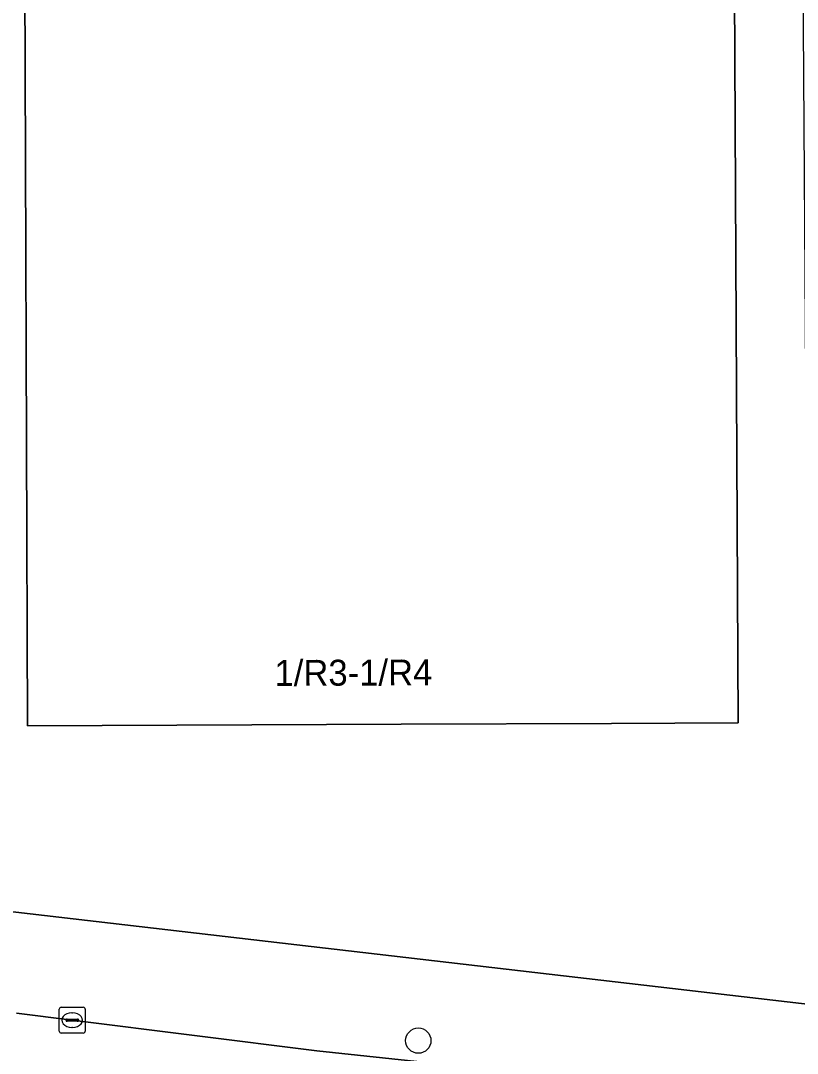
# Model space of a CAD drawing. Extents: x 161241 to 161758, y 384138 to 384885.
# Drawn here: x 161335.23 to 161365.22, y 384665.48 to 384705.35 of the extents above; entities that cross this region are included whole.
import ezdxf

# ---------------------------------------------------------------- set-up
doc = ezdxf.new("R2010")
doc.units = 0
for name, color, linetype in [('IMGEO_Boom', 7, 'Continuous'), ('IMGEO_Erf', 7, 'Continuous'), ('IMGEO_Kolk', 7, 'Continuous'), ('IMGEO_Pand', 7, 'Continuous'), ('IMGEO_Pand_nummerreeks', 7, 'Continuous'), ('IMGEO_Rijbaan_lokaal_gesloten', 7, 'Continuous'), ('IMGEO_Voetpad_open', 7, 'Continuous')]:
    doc.layers.add(name, color=color, linetype=linetype)

msp = doc.modelspace()

# ---------------------------------------------------------------- linework, layer by layer
at = {"layer": 'IMGEO_Boom'}
msp.add_circle((161350.585, 384665.971), 0.489, dxfattribs=at)
at = {"layer": 'IMGEO_Erf'}
for points in [[(161362.789, 384709.056), (161362.941, 384678.236), (161358.051, 384678.216), (161349.923, 384678.184), (161335.494, 384678.126), (161335.415, 384699.945), (161335.39, 384706.897)], [(161316.855, 384673.118), (161322.964, 384672.434), (161333.364, 384671.12), (161370.695, 384666.781), (161365.653, 384676.407), (161365.45, 384707.05), (161368.349, 384707.05), (161368.469, 384676.934), (161372.997, 384668.848), (161373.854, 384666.414), (161376.893, 384666.064), (161377.488, 384665.995), (161390.698, 384664.458)]]:
    msp.add_lwpolyline(points, dxfattribs=at)
at = {"layer": 'IMGEO_Kolk'}
for p, q in [((161336.794, 384667.262), (161337.646, 384667.262)), ((161336.719, 384666.336), (161336.719, 384667.188)), ((161337.207, 384667.042), (161337.232, 384667.042)), ((161337.72, 384667.188), (161337.72, 384666.336)), ((161336.978, 384666.756), (161336.978, 384666.768)), ((161337.416, 384666.719), (161337.018, 384666.719)), ((161337.021, 384666.805), (161337.419, 384666.805)), ((161337.23, 384666.482), (161337.205, 384666.482)), ((161337.462, 384666.768), (161337.462, 384666.756)), ((161337.646, 384666.262), (161336.794, 384666.262))]:
    msp.add_line(p, q, dxfattribs=at)
for points in [[(161336.794, 384667.262), (161337.646, 384667.262)], [(161336.719, 384666.336), (161336.719, 384667.188)], [(161337.72, 384667.188), (161337.72, 384666.336)], [(161337.646, 384666.262), (161336.794, 384666.262)]]:
    msp.add_lwpolyline(points, dxfattribs=at)
for centre, radius, start, end in [((161336.796, 384667.186), 0.0765, 91.552, 178.448), ((161336.796, 384667.186), 0.0765, 91.552, 178.448), ((161337.644, 384667.186), 0.0765, 1.552, 88.448), ((161337.644, 384667.186), 0.0765, 1.552, 88.448), ((161337.018, 384666.765), 0.0403, 85.8775, 175.7526), ((161337.015, 384666.755), 0.0366, 178.938, 274.7102), ((161337.419, 384666.762), 0.043, 264.8664, 352.4533), ((161337.423, 384666.767), 0.0386, 1.7309, 96.639), ((161336.796, 384666.338), 0.0765, 181.552, 268.448), ((161336.796, 384666.338), 0.0765, 181.552, 268.448), ((161337.644, 384666.338), 0.0765, 271.552, 358.448), ((161337.644, 384666.338), 0.0765, 271.552, 358.448)]:
    msp.add_arc(centre, radius, start, end, dxfattribs=at)
for centre, major_axis, ratio, start_param, end_param in [((161337.206, 384666.762), (-0.387, 0.002), 0.722429, 4.712389, 7.853982), ((161337.231, 384666.762), (-0.39, 0.002), 0.717154, 1.570796, 4.712389)]:
    msp.add_ellipse(centre, major_axis=major_axis, ratio=ratio, start_param=start_param, end_param=end_param, dxfattribs=at)
at = {"layer": 'IMGEO_Pand'}
msp.add_lwpolyline([(161335.39, 384706.897), (161335.415, 384699.945), (161335.494, 384678.126), (161349.923, 384678.184), (161358.051, 384678.216), (161362.941, 384678.236), (161362.789, 384709.056)], dxfattribs=at)
at = {"layer": 'IMGEO_Rijbaan_lokaal_gesloten'}
msp.add_lwpolyline([(161394.627, 384660.053), (161393.279, 384660.21), (161385.812, 384661.078), (161378.041, 384661.982), (161371.462, 384662.748), (161352.098, 384665), (161346.668, 384665.574), (161337.22, 384666.762), (161335.063, 384667.031)], dxfattribs=at)
at = {"layer": 'IMGEO_Voetpad_open'}
msp.add_lwpolyline([(161335.063, 384667.031), (161337.22, 384666.762), (161346.668, 384665.574), (161352.098, 384665), (161371.462, 384662.748), (161378.041, 384661.982), (161385.812, 384661.078), (161390.698, 384664.458), (161377.488, 384665.995), (161376.893, 384666.064), (161373.854, 384666.414), (161372.409, 384666.581), (161371.982, 384666.631), (161370.695, 384666.781), (161333.364, 384671.12)], dxfattribs=at)

# ---------------------------------------------------------------- texts
at = {"layer": 'IMGEO_Pand_nummerreeks'}
msp.add_text('1/R3-1/R4', height=1, rotation=0.2235, dxfattribs=at).set_placement((161345.033, 384679.665))

doc.saveas('drawing.dxf')
